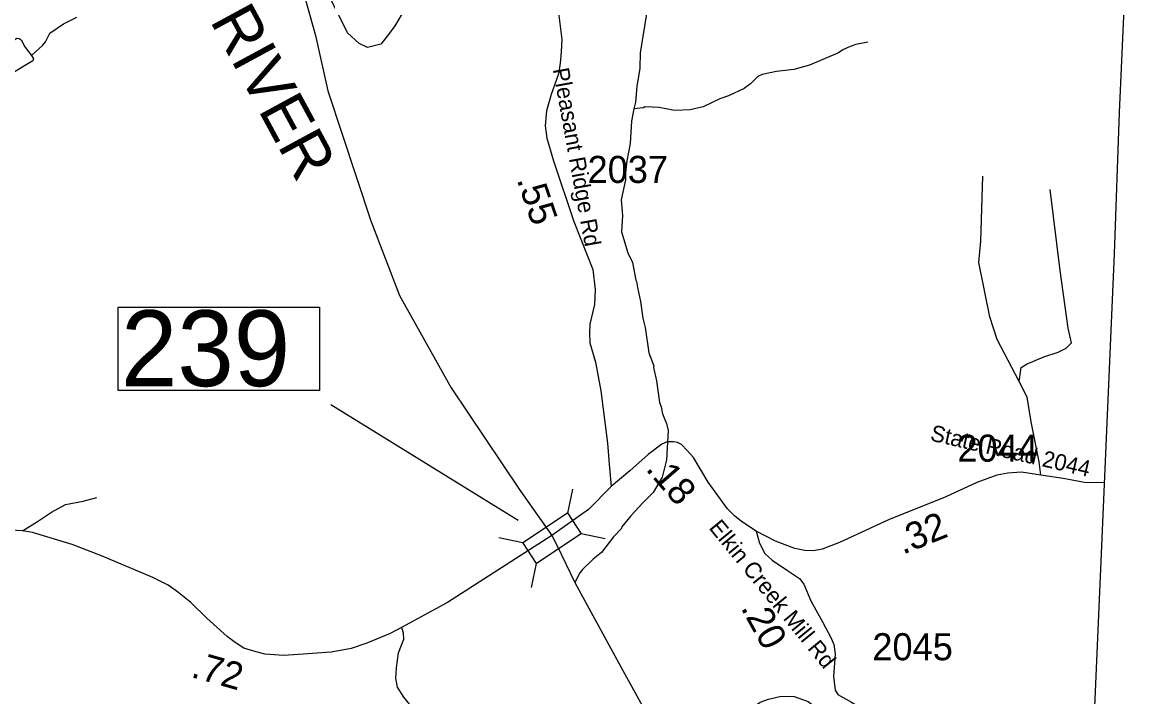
# Model space of a CAD drawing. Extents: x 1248224 to 1454986, y 825081 to 985870.
# Drawn here: x 1443533 to 1448650, y 925528 to 928641 of the extents above; entities that cross this region are included whole.
import ezdxf

# ---------------------------------------------------------------- set-up
doc = ezdxf.new("R2010")
doc.units = 0
for name, color, linetype in [('Exist Boundary Political CountyLine', 7, 'Continuous'), ('Exist Hydrographic Misc Water Feature', 7, 'Continuous'), ('Exist Hydrographic River Shore', 7, 'Continuous'), ('Exist Hydrographic River Shore Label', 7, 'Continuous'), ('Exist Road Non-System Type 51', 7, 'Continuous'), ('Exist Road Secondary Mileage Hundredths English Label', 7, 'Continuous'), ('Exist Road Secondary Structure Standard Bridge Attributed CELL', 7, 'Continuous'), ('Exist Road Secondary Structure Standard Bridge Number Label', 7, 'Continuous'), ('Exist Road Secondary Type 41 Attributed', 7, 'Continuous'), ('Exist Road Secondary Type 51 Attributed', 7, 'Continuous'), ('Exist Road Secondary Type 51 Label', 7, 'Continuous'), ('Exist Road Secondary Type 51 Number Label', 7, 'Continuous')]:
    doc.layers.add(name, color=color, linetype=linetype)

msp = doc.modelspace()

# ---------------------------------------------------------------- linework, layer by layer
at = {"layer": 'Exist Boundary Political CountyLine'}
msp.add_lwpolyline([(1447562.3, 910136.3), (1448169.8, 920072.4), (1448175.8, 920163.7), (1448215.8, 920826.8), (1448308.7, 922572.4), (1448397.7, 923956.4), (1448469.7, 925055.5), (1448578.7, 927572.5), (1448601.7, 928224.6), (1448649.7, 929285.2)], dxfattribs=at)
at = {"layer": 'Exist Hydrographic Misc Water Feature'}
for points in [[(1443577, 928487.1), (1443628.2, 928534.5), (1443640.5, 928550.3), (1443661.2, 928589.9), (1443724.3, 928633.8), (1443786.5, 928663.7)], [(1446416.7, 928679.9), (1446387.6, 928500.3), (1446386.3, 928428.4), (1446372.8, 928344.5), (1446365.6, 928272.6), (1446358.3, 928241.9)], [(1443577, 928487.1), (1443585.1, 928471.2), (1443583, 928463.2), (1443477.9, 928399.1), (1443405, 928346.4), (1443380.8, 928334.9), (1443364.8, 928333.1), (1443358.9, 928339.3), (1443357, 928347.3), (1443361.3, 928367.3), (1443377.9, 928398.9), (1443410.8, 928454.4), (1443474.4, 928541.2), (1443500.8, 928562.8), (1443508.9, 928566.7), (1443518.8, 928566.5), (1443528.7, 928560.3), (1443546.2, 928528), (1443577, 928487.1)], [(1447439.4, 928548.7), (1447384.1, 928538.3), (1447358, 928528.7), (1447323.8, 928513.4), (1447303.5, 928499.7), (1447170.5, 928442.1), (1447098.2, 928423.4), (1447018, 928412.9), (1446951.8, 928400.1), (1446931.6, 928390.4), (1446897, 928357), (1446868.6, 928335.5), (1446796, 928300.8), (1446755.9, 928287.5), (1446679.2, 928250.9), (1446619, 928236), (1446546.9, 928233.3), (1446475.1, 928246.6), (1446443.2, 928249.3), (1446409.2, 928249.9), (1446403.2, 928246), (1446358.3, 928241.9)], [(1446358.3, 928241.9), (1446348.1, 928184.9), (1446342.3, 928080.9), (1446326.9, 928001.1), (1446319.9, 927945.3), (1446319.4, 927913.3), (1446299.8, 927821.6), (1446306.5, 927749.4), (1446301.3, 927673.5), (1446331.5, 927576.9), (1446352.7, 927532.5), (1446367.4, 927450.2), (1446371.3, 927444.1), (1446374.8, 927416), (1446389.6, 927351.7), (1446400.3, 927275.5), (1446411.6, 927231.3), (1446427.6, 927115.3), (1446450.4, 927054.4), (1446448.7, 927047.4), (1446462.6, 926985.5), (1446477.6, 926885.9), (1446485.2, 926865.7), (1446490.6, 926833.6), (1446509.9, 926789.2), (1446517.3, 926757.1), (1446509, 926621.1), (1446489.6, 926541.5), (1446448.4, 926470.1), (1446399.6, 926423.1), (1446345.4, 926362.6), (1446303.6, 926312.7), (1446301.5, 926304.7), (1446264.9, 926265.4), (1446209.6, 926194.3), (1446171.1, 926163.1), (1446122.2, 926115.9), (1446109.9, 926100.1), (1446086.8, 926055.6)]]:
    msp.add_lwpolyline(points, dxfattribs=at)
at = {"layer": 'Exist Hydrographic River Shore'}
for points in [[(1444827.6, 928795.1), (1444888.2, 928580), (1444944.7, 928324.8), (1445144.4, 927724.7), (1445276.6, 927379.6), (1445515, 926953.3), (1445828.9, 926486.5), (1445980.5, 926271.6)], [(1445980.5, 926271.6), (1446003.8, 926224.9), (1446086.8, 926055.6), (1446308, 925649.4), (1446478.8, 925339.6), (1446513.2, 925302.4), (1446546.3, 925276.1), (1446594.5, 925272), (1446657.9, 925289.9), (1446714.5, 925332.7), (1446765.5, 925382.4), (1446875.7, 925455.5), (1446942.7, 925503.7), (1446981.2, 925516.1), (1447039.1, 925529.9), (1447099.8, 925528.5), (1447163.2, 925506.4), (1447207.3, 925472), (1447309.3, 925364.4), (1447440.3, 925161.6), (1447625, 924755.1), (1447779.9, 924391)]]:
    msp.add_lwpolyline(points, dxfattribs=at)
at = {"layer": 'Exist Road Non-System Type 51'}
for points in [[(1445899.4, 929346.1), (1445860.3, 929268.2), (1445630.6, 929020.5), (1445504.3, 928931.4), (1445425.1, 928847.2), (1445302.1, 928704.7), (1445255.1, 928623.7), (1445226, 928584.9), (1445190.4, 928539.5), (1445128.9, 928525), (1445090.1, 928542.8), (1445036.7, 928591.3), (1444963.9, 928738.7), (1444871.7, 928950.8), (1444758.4, 929128.9), (1444709.8, 929179.1), (1444674.2, 929197), (1444606.3, 929222.9), (1444557.7, 929247.2), (1444536.7, 929277.9), (1444536.8, 929325.6), (1444536.8, 929373.5)], [(1448238, 926549.8), (1448230.3, 926612.5), (1448193.5, 926796.4), (1448175.2, 926909.8), (1448138.4, 926983.4), (1448037.3, 927176.5), (1448003.6, 927280.8), (1447951.5, 927532.1), (1447960.7, 927630.2), (1447969.9, 927930.6)], [(1448138.4, 926983.4), (1448147.6, 927047.8), (1448172.1, 927063.1), (1448251.7, 927096.8), (1448319.1, 927118.3), (1448355.9, 927136.7), (1448380.4, 927161.2), (1448365.1, 927228.7), (1448328.3, 927495.3), (1448282.4, 927869.3)], [(1443534.3, 926293.3), (1443604.5, 926337.1), (1443668.6, 926380), (1443732.8, 926415.6), (1443814.8, 926429.9), (1443878.9, 926447.7)], [(1445285.4, 925847.4), (1445292.9, 925822.3), (1445294.7, 925791.9), (1445269.7, 925729.4), (1445260.8, 925661.5), (1445257.2, 925611.5), (1445266.2, 925572.2), (1445294.7, 925525.8), (1445328.6, 925484.7), (1445335.8, 925468.6), (1445334, 925450.8), (1445307.2, 925431.1), (1445182.3, 925399), (1445041.3, 925356.1), (1444900.3, 925324), (1444816.4, 925311.5), (1444703.9, 925293.6), (1444552.2, 925261.4), (1444524.3, 925234.9), (1444306.5, 925172.4), (1444079.8, 925104.5), (1443693.1, 924996), (1443575.3, 924972.8)]]:
    msp.add_lwpolyline(points, dxfattribs=at)
at = {"layer": 'Exist Road Secondary Structure Standard Bridge Attributed CELL'}
for p, q in [((1446053, 926375.5), (1446076.1, 926486.3)), ((1446115, 926280.8), (1446225.8, 926257.8)), ((1445734.5, 926263.2), (1445845.3, 926240.1)), ((1445885.7, 926032.5), (1445908.8, 926143.3))]:
    msp.add_line(p, q, dxfattribs=at)
msp.add_lwpolyline([(1445845.3, 926240.1), (1446052.7, 926376), (1446116.1, 926279.1), (1445908.8, 926143.3)], close=True, dxfattribs=at)
at = {"layer": 'Exist Road Secondary Structure Standard Bridge Number Label'}
msp.add_line((1445825, 926340.7), (1444958.3, 926875.4), dxfattribs=at)
msp.add_lwpolyline([(1443977.5, 927325.7), (1444906.5, 927325.7), (1444906.5, 926941.5), (1443977.5, 926941.5)], close=True, dxfattribs=at)
at = {"layer": 'Exist Road Secondary Type 41 Attributed'}
msp.add_lwpolyline([(1446924.1, 926292.5), (1446938.6, 926236.4), (1446963, 926189.2), (1446997.1, 926158.3), (1447068.7, 926111.1), (1447124, 926073.7), (1447143.5, 926047.6), (1447176, 925971.1), (1447229.7, 925873.5), (1447270.4, 925798.6), (1447281.7, 925769.3), (1447288.1, 925725.9), (1447281.6, 925621.7), (1447288.1, 925558.2), (1447301.1, 925538.7), (1447364.6, 925502.9), (1447442, 925453.1)], dxfattribs=at)
at = {"layer": 'Exist Road Secondary Type 51 Attributed'}
for points in [[(1445899.4, 929346.1), (1445976.1, 928909.4), (1446009, 928697.1), (1446026.2, 928560.5), (1446023.4, 928504.6), (1446019.1, 928451.5), (1446010.5, 928402.7), (1445976.1, 928306.6), (1445954.6, 928232), (1445948.8, 928163.2), (1445957.4, 928105.8), (1445987.5, 928000.6), (1446082.1, 927720.9), (1446169.3, 927499.3), (1446179.3, 927408.1), (1446176.5, 927337.8), (1446155, 927247.5), (1446153.5, 927205.9), (1446155, 927161.4), (1446182.2, 927072.5), (1446206.6, 926940.5), (1446236.7, 926698.8), (1446245.3, 926601.2), (1446253.9, 926498)], [(1446924.1, 926292.5), (1446855.5, 926337), (1446824.2, 926362.3), (1446791.5, 926395.1), (1446702.2, 926518.7), (1446633.8, 926631.9), (1446605.5, 926664.7), (1446578.7, 926691.5), (1446560.9, 926701.9), (1446541.5, 926704.9), (1446513.2, 926704.9), (1446487.9, 926693), (1446425.4, 926645.3), (1446340.6, 926570.8), (1446253.9, 926498)], [(1448532.9, 926514.8), (1448440.6, 926516), (1448341.8, 926534.8), (1448238, 926549.8), (1448148.7, 926563.7), (1448086.2, 926560), (1448034.9, 926550), (1447943.6, 926517.4), (1447799.8, 926449.9), (1447534.2, 926343.8), (1447451.7, 926306.2), (1447309.2, 926239.9), (1447227.9, 926208.6), (1447187.9, 926201.1), (1447149.1, 926202.4), (1447102.9, 926212.4), (1447012.9, 926246.2), (1446924.1, 926292.5)], [(1446253.9, 926498), (1446148.8, 926391.6), (1445980.5, 926271.6)], [(1445980.5, 926271.6), (1445498.2, 925963.6), (1445285.4, 925847.4), (1445233.3, 925820.6), (1445124.7, 925774.5), (1445053.2, 925750.6), (1444961, 925734.3), (1444852.3, 925725.3), (1444741.4, 925717.8), (1444655.1, 925725.2), (1444614.9, 925735.7), (1444556.9, 925752.1), (1444516.7, 925778.9), (1444479.9, 925805.3), (1444432.3, 925848.4), (1444386.1, 925890.1), (1444311.7, 925963.1), (1444250.7, 926012.3), (1444207.6, 926043.5), (1444137.6, 926077.8), (1443900.3, 926178.6), (1443764.9, 926230.8), (1443580.4, 926285.9), (1443534.3, 926293.3), (1443395.9, 926300.8)]]:
    msp.add_lwpolyline(points, dxfattribs=at)

# ---------------------------------------------------------------- texts
at = {"layer": 'Exist Hydrographic River Shore Label'}
msp.add_text('RIVER', height=210, rotation=298.4366, dxfattribs=at).set_placement((1444398.3, 928648.6))
at = {"layer": 'Exist Road Secondary Mileage Hundredths English Label'}
for s, rotation, p in [('.55', 288.6855, (1445817, 927914.8)), ('.18', 310.7908, (1446409.8, 926577.3)), ('.32', 21.7715, (1447601.1, 926182.9)), ('.20', 298.792, (1446850.5, 925938.3)), ('.72', 344.2367, (1444308.8, 925619.8))]:
    msp.add_text(s, height=125, rotation=rotation, dxfattribs=at).set_placement(p)
at = {"layer": 'Exist Road Secondary Structure Standard Bridge Number Label'}
msp.add_text('239', height=350, dxfattribs=at).set_placement((1443990, 926961.3))
at = {"layer": 'Exist Road Secondary Type 51 Label'}
for s, rotation, p in [('Pleasant Ridge Rd', 280.2761, (1445984, 928424)), ('State Road 2044', 347.0326, (1447723.9, 926711.1)), ('Elkin Creek Mill Rd', 309.3066, (1446702.3, 926306.7))]:
    msp.add_text(s, height=75, rotation=rotation, dxfattribs=at).set_placement(p)
at = {"layer": 'Exist Road Secondary Type 51 Number Label'}
for s, p in [('2037', (1446144.9, 927899.1)), ('2044', (1447853, 926612.8)), ('2045', (1447460.3, 925696.3))]:
    msp.add_text(s, height=125, dxfattribs=at).set_placement(p)

doc.saveas('drawing.dxf')
